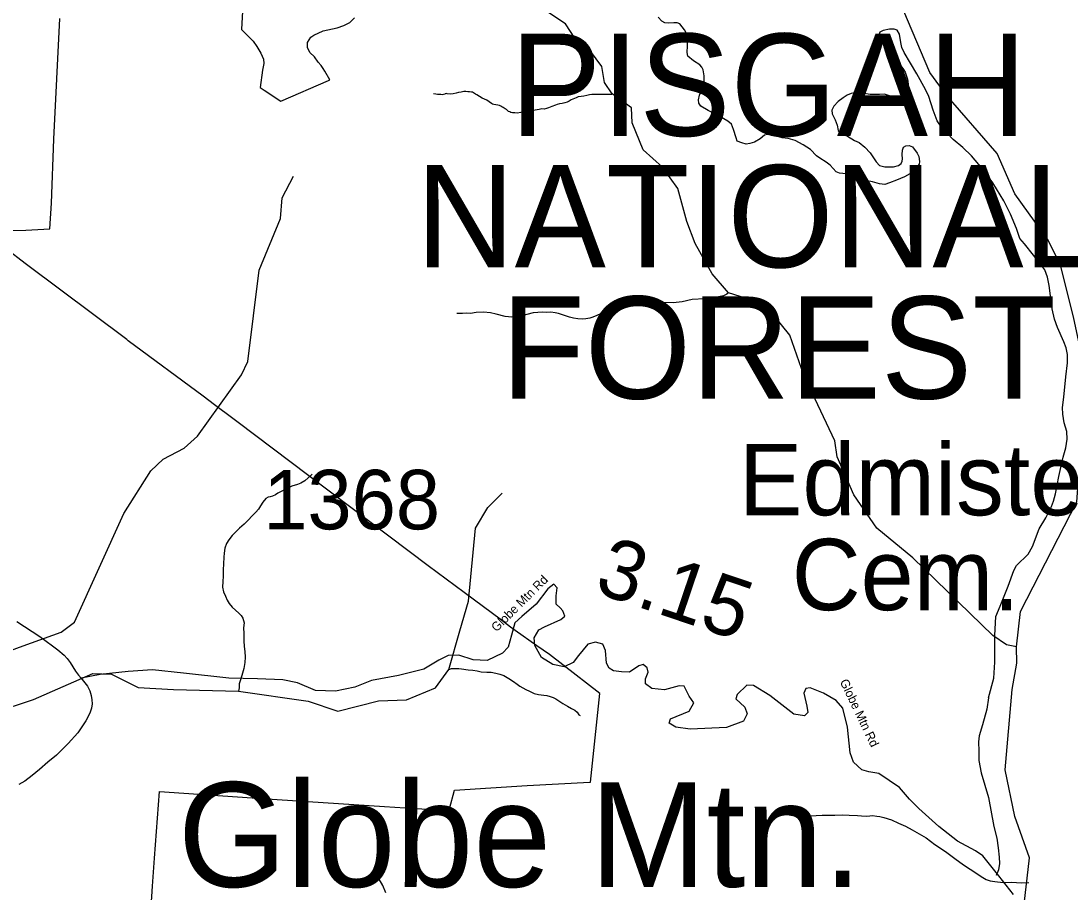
# Model space of a CAD drawing. Extents: x 1159738 to 1321356, y 736314 to 882035.
# Drawn here: x 1205885 to 1214710, y 838340 to 845663 of the extents above; entities that cross this region are included whole.
import ezdxf

# ---------------------------------------------------------------- set-up
doc = ezdxf.new("R2010")
doc.units = 0
for name, color, linetype in [('Exist Boundary Land Use Forest National US Forest Service', 7, 'Continuous'), ('Exist Boundary Land Use Forest National US Forest Service Label', 7, 'Continuous'), ('Exist Cultural Cemetery Label', 7, 'Continuous'), ('Exist Geographical Mountain Summit Label', 7, 'Continuous'), ('Exist Hydrographic Creek Single Shore', 7, 'Continuous'), ('Exist Hydrographic Misc Water Feature', 7, 'Continuous'), ('Exist Road Non-System Type 51', 7, 'Continuous'), ('Exist Road Primary NC Attributed', 7, 'Continuous'), ('Exist Road Secondary Mileage Hundredths English Label', 7, 'Continuous'), ('Exist Road Secondary Type 41 Attributed', 7, 'Continuous'), ('Exist Road Secondary Type 51 Label', 7, 'Continuous'), ('Exist Road Secondary Type 51 Number Label', 7, 'Continuous')]:
    doc.layers.add(name, color=color, linetype=linetype)

msp = doc.modelspace()

# ---------------------------------------------------------------- linework, layer by layer
at = {"layer": 'Exist Boundary Land Use Forest National US Forest Service'}
for points in [[(1207751.3, 845797.4), (1207741.4, 845591.4), (1207763.7, 845568.8), (1207838.4, 845493.5), (1207869.3, 845448.5), (1207904.4, 845393.4), (1207926.3, 845342.4), (1207927.4, 845306.5), (1207923.4, 845276.4), (1207918.4, 845250.4), (1207896.4, 845103.4), (1207930.3, 845081.5), (1208071.4, 844990.4), (1208472.3, 845164.2), (1208476.7, 845166.1), (1208481.2, 845168), (1208484.4, 845169.4), (1208440.4, 845240.4), (1208426.5, 845263.2), (1208415.4, 845281.4), (1208409.3, 845288.8), (1208386.4, 845316.4), (1208355.4, 845361.5), (1208316.4, 845398.4), (1208295.3, 845440.5), (1208296.4, 845482.4), (1208323.3, 845528.4), (1208348.3, 845545.4), (1208427.4, 845579.4), (1208544.4, 845606.4), (1208602.4, 845626.4), (1208651.4, 845651.5), (1208692.4, 845690.4)], [(1207008.5, 838623.3), (1207051.5, 839184.3), (1207910.5, 839126.3), (1208943.5, 839058.3), (1209116.2, 839048.4), (1209258.5, 839040.3), (1209420.5, 839035.3), (1209490.5, 839038.3), (1209533.5, 839196.3), (1210144.5, 839234.3), (1210670, 839261.9), (1210677.5, 839262.3), (1210755.5, 840008.3), (1210443, 840248.8), (1210330.5, 840335.3), (1210224.5, 840410.4), (1210043.6, 840538.6), (1210004.4, 840566.3), (1209926.5, 840624.4), (1209613.8, 840857.4), (1209310.5, 841083.4), (1208488.5, 841702.4), (1208307.8, 841838.4), (1207701.1, 842295.6), (1207668, 842320.6), (1207514, 842436.5), (1207417.4, 842509.4), (1206788.4, 842974.4), (1206775.1, 842984.2), (1205931.4, 843614.4), (1205564.4, 843896.4), (1205925.3, 843904.4), (1206127.3, 843914.4), (1206141.4, 844130.4), (1206161.4, 844668.4), (1206213.3, 845683.4)], [(1205806.5, 837735.3), (1206433.5, 837702.2), (1206741.5, 837685.2), (1206898.5, 837692.2), (1206945.5, 837694.3), (1206948, 837730.8), (1206964.4, 837971.7), (1206969.2, 838040.9), (1206992.7, 838390), (1207008.5, 838623.3)]]:
    msp.add_lwpolyline(points, dxfattribs=at)
at = {"layer": 'Exist Hydrographic Creek Single Shore'}
for points in [[(1214259.6, 840399.8), (1214292.6, 840697.8), (1214767.5, 841620.6), (1214846.5, 842675.9), (1214739.7, 843175.4), (1214629.5, 843609.3), (1214526.5, 843821.4), (1214245.5, 844211.1), (1214096.5, 844548.9), (1213667.5, 845043.4), (1213531.4, 845229.9), (1213272.5, 845839.1), (1212964.5, 846472.2), (1212793.5, 847243.8), (1212615.4, 847431.2), (1212226.4, 847544), (1212136.4, 847637.7), (1212066.4, 847790.1), (1211967.4, 847867.6), (1211708.4, 847833.4), (1211600.4, 847842.1), (1211354.4, 847991.5), (1211208.4, 848145.4), (1211027.4, 848224.5)], [(1214325.4, 838236.7), (1214369.6, 838628.2), (1214245.5, 838975.4), (1214164.5, 839367.6), (1214224.5, 840042.7), (1214263.6, 840265), (1214259.6, 840399.8)]]:
    msp.add_lwpolyline(points, dxfattribs=at)
at = {"layer": 'Exist Hydrographic Misc Water Feature'}
for points in [[(1214259.6, 840399.8), (1214176.5, 840417.8), (1214061.5, 840495.6), (1213387.5, 841149.2), (1213085.6, 841398.2), (1212892.5, 841677.7), (1212751.5, 841999), (1212730.5, 842134), (1212469.5, 842684.1), (1212353.5, 843021.4), (1212200.5, 843208.2), (1212078.4, 843302.6), (1211837.1, 843378.1), (1211700.4, 843536.6), (1211557.4, 843792.2), (1211487.5, 843977.5), (1211411.4, 844254.7), (1211282.4, 844434.5), (1211120.4, 844579), (1211026.4, 844807.4), (1211021.4, 844932.2), (1210859.7, 845049.7), (1210793.4, 845146.9), (1210772.5, 845281.8), (1210675.4, 845408.5), (1210545.4, 845519.4), (1210465.4, 845639.3), (1210284.4, 845761)], [(1210859.7, 845049.7), (1210853.6, 845045.9), (1210831.5, 845046.5), (1210809.6, 845045.1), (1210779.4, 845043.9), (1210751.5, 845044.7), (1210725.4, 845045.4), (1210703.5, 845045.9), (1210687.5, 845046.3), (1210667.3, 845042.9), (1210645.1, 845037.5), (1210619.1, 845032.2), (1210596.9, 845028.8), (1210572.8, 845025.5), (1210554.5, 845018), (1210542.4, 845012.3), (1210528.2, 845004.7), (1210514, 844999), (1210495.8, 844989.5), (1210479.6, 844980), (1210461.3, 844974.5), (1210437.2, 844969.1), (1210415.1, 844965.7), (1210396.9, 844962.2), (1210382.8, 844956.5), (1210350.5, 844943.4), (1210324.1, 844934.1), (1210305.9, 844926.6), (1210285.8, 844923.2), (1210265.8, 844923.7), (1210245.7, 844920.2), (1210209.5, 844913.2), (1210187.3, 844907.8), (1210163.3, 844904.5), (1210143.2, 844903), (1210090.9, 844894.4), (1210058.7, 844887.3), (1210038.8, 844889.8), (1210018.8, 844890.4), (1210005, 844894.7), (1209997.1, 844899), (1209987, 844903.2), (1209969.4, 844917.7), (1209957.7, 844926), (1209941.9, 844934.5), (1209930.2, 844942.8), (1209922.1, 844947), (1209910.3, 844951.4), (1209896.4, 844955.7), (1209880.5, 844958.2), (1209862.6, 844960.7), (1209852.7, 844964.9), (1209844.8, 844969.1), (1209823.2, 844983.8), (1209803.5, 844996.3), (1209765.9, 845013.3), (1209720.7, 845042.6), (1209708.8, 845048.9), (1209693.2, 845059.3), (1209683.1, 845063.5), (1209675.3, 845065.8), (1209659.2, 845068.2), (1209643.2, 845068.6), (1209627.3, 845069.1), (1209611.3, 845069.6), (1209589.1, 845064.1), (1209567.1, 845060.7), (1209544.9, 845055.3), (1209520.8, 845052), (1209500.6, 845048.5), (1209470.8, 845051.3), (1209460.8, 845053.6), (1209454.8, 845051.7), (1209450.7, 845047.8), (1209440.6, 845044.1), (1209428.5, 845042.4), (1209418.5, 845044.7), (1209406.5, 845045.1), (1209390.5, 845045.5), (1209374.5, 845047.9), (1209354.6, 845050.4)], [(1205447.5, 840195.3), (1205474.4, 840253.9), (1205902.9, 840408.9), (1206223.4, 840524.5), (1206334.4, 840607.6), (1206751.4, 841521.7), (1206977.5, 841881.5), (1207080.4, 841977.9), (1207258.4, 842072.8), (1207369.4, 842172.4), (1207741.4, 842686.9), (1207794.4, 842800.7), (1207890.5, 843566.9), (1208069.4, 844003.2), (1208082.4, 844176.9), (1208178.4, 844358.9)], [(1211837.1, 843378.1), (1211822.9, 843366.5), (1211794.3, 843351.3), (1211752.2, 843344.4), (1211699.8, 843331.7), (1211635.6, 843327.5), (1211531.4, 843320.3), (1211446.9, 843302.6), (1211372.6, 843294.6), (1211288.5, 843294.9), (1211222.5, 843292.7), (1211136.2, 843287), (1211092, 843282.2), (1211056.1, 843285.2), (1211012.1, 843288.4), (1210986.1, 843285.1), (1210951.8, 843278), (1210899.5, 843265.4), (1210852.9, 843244.7), (1210818.3, 843225.6), (1210790, 843214.3), (1210759.6, 843201.1), (1210729.2, 843188), (1210694.9, 843172.9), (1210670.6, 843163.5), (1210638.4, 843158.4), (1210608.2, 843155.2), (1210570.3, 843158.2), (1210532.5, 843163.2), (1210500.7, 843174.1), (1210407.5, 843204.6), (1210379.6, 843209.4), (1210341.7, 843214.5), (1210305.6, 843213.4), (1210273.6, 843214.3), (1210233.6, 843211.4), (1210193.4, 843208.5), (1210098.7, 843183), (1210070.5, 843177.8), (1210014.3, 843173.2), (1209958.4, 843178.8), (1209883, 843198.8), (1209835.2, 843208.2), (1209777.4, 843215.7), (1209713.2, 843211.4), (1209666.9, 843204.7), (1209632.9, 843205.6), (1209600.8, 843202.5), (1209552.8, 843203.7)], [(1208335.4, 841853.8), (1208300.6, 841822.7), (1208273.9, 841797.4), (1208239.4, 841776.3), (1208211, 841765), (1208164.6, 841752.3), (1208128.1, 841735.3), (1208079.4, 841710.6), (1208046.9, 841693.5), (1208026.6, 841680), (1208002.2, 841666.7), (1207982.1, 841661.1), (1207964, 841659.7), (1207945.7, 841648.2), (1207920.8, 841618.8), (1207899.9, 841585.4), (1207883.2, 841559.8), (1207860.5, 841534.4), (1207825.5, 841497.3), (1207802.8, 841471.9), (1207761.7, 841433), (1207724.8, 841400), (1207691.9, 841366.8), (1207663.1, 841337.6), (1207634, 841300.3), (1207613.2, 841268.9), (1207600.1, 841231.2), (1207595, 841187.3), (1207592.1, 841155.4), (1207588.5, 841099.4), (1207585.2, 841047.5), (1207585.7, 840995.4), (1207582.5, 840949.5), (1207581.2, 840903.5), (1207588.2, 840863.3), (1207605.2, 840826.8), (1207620.3, 840794.3), (1207637.5, 840765.9), (1207662.8, 840735.1), (1207690.1, 840710.4), (1207717.5, 840683.7), (1207736.9, 840663.2), (1207752.4, 840642.7), (1207763.2, 840602.4), (1207758.1, 840560.5), (1207758.8, 840512.4), (1207761.1, 840450.3), (1207761.8, 840404.3), (1207768.8, 840362.1), (1207771.4, 840313.9), (1207768.3, 840268), (1207758.8, 840220.2), (1207749.7, 840178.5), (1207734.4, 840130.8), (1207721.3, 840089.2), (1207720.5, 840057.1), (1207715.8, 840029.3)], [(1205648.8, 839845.9), (1205991.5, 839957.9), (1206489.4, 840177.7), (1206647.4, 840171.3), (1206870.4, 840058.6), (1207169.5, 840042.7), (1207715.8, 840029.3), (1208301.5, 839944.6), (1208549.5, 839860.8), (1208893.5, 839945.8), (1209127.4, 839954.3), (1209371.5, 840057.7), (1209485.9, 840211.5), (1209576.5, 840536.2), (1209649.5, 840784.1), (1209708.5, 841400.1), (1209812.5, 841572), (1209932.5, 841694.4)], [(1209485.9, 840211.5), (1209508.1, 840218.9), (1209536.1, 840220.1), (1209568.1, 840219.3), (1209590.1, 840216.6), (1209645.9, 840207.2), (1209685.9, 840204.1), (1209723.7, 840199), (1209757.5, 840192.1), (1209803.5, 840188.9), (1209839.5, 840187.9), (1209879.4, 840180.8), (1209913.1, 840171.9), (1209946.8, 840161), (1209990.1, 840135.8), (1210029.5, 840108.7), (1210060.8, 840085.8), (1210082.5, 840069.3), (1210133.7, 840041.8), (1210163.4, 840027), (1210202.8, 840010), (1210238.7, 840000.9), (1210282.6, 839995.8), (1210308.5, 839991.1), (1210336.4, 839984.3), (1210362.1, 839973.7), (1210383.8, 839963), (1210444.8, 839923.3), (1210482.2, 839902.4), (1210517.8, 839883.3), (1210545.4, 839868.6), (1210562.9, 839852.1), (1210578.3, 839829.7), (1210588.1, 839823.4)], [(1212295.1, 838998.6), (1212362.9, 838986.8), (1212392.6, 838980), (1212442.5, 838978.6), (1212508.6, 838978.9), (1212574.8, 838983.1), (1212624.9, 838985.7), (1212686.9, 838986), (1212733, 838984.7), (1212793.1, 838987.2), (1212851.1, 838985.6), (1212923.1, 838983.6), (1212957.1, 838980.7), (1212997, 838977.6), (1213025.1, 838978.9), (1213049.2, 838982.2), (1213085, 838977.3), (1213108.9, 838974.6), (1213142.7, 838965.7), (1213208.3, 838945.9), (1213267.5, 838918.3), (1213325, 838892.7), (1213382.2, 838863.2), (1213441.2, 838827.5), (1213500.3, 838793.9), (1213573, 838739.9), (1213661.3, 838679.5), (1213739.8, 838621.2), (1213814.4, 838569.2), (1213869.5, 838531.7), (1213926.6, 838494.2), (1213963.8, 838469.1), (1214003.4, 838446), (1214037, 838433.2), (1214076.9, 838428), (1214148.8, 838420.1), (1214218.9, 838422.2), (1214302.8, 838417.9), (1214364.9, 838418.2)]]:
    msp.add_lwpolyline(points, dxfattribs=at)
at = {"layer": 'Exist Road Non-System Type 51'}
for points in [[(1213027.8, 844555.2), (1213080.5, 844479.1), (1213108.4, 844448.1), (1213151.8, 844435.7), (1213226.3, 844437.3), (1213266.6, 844448.1), (1213288.3, 844465.2), (1213299.1, 844483.8), (1213302.2, 844505.5), (1213299.1, 844539.6), (1213302.2, 844578.4), (1213310, 844601.7), (1213328.6, 844614.1), (1213358, 844615.7), (1213384.4, 844604.8), (1213424.7, 844550.5), (1213438.6, 844524.1), (1213444.8, 844482.2), (1213440.2, 844460.5), (1213413.8, 844423.3), (1213361.3, 844378.7), (1213316.3, 844352.3), (1213249.7, 844325.9), (1213192.3, 844302.7), (1213152, 844288.7), (1213108.6, 844294.9), (1213049.7, 844312), (1213003.2, 844319.7), (1212939.6, 844322.8), (1212896.2, 844336.8), (1212854.3, 844370.9), (1212826.4, 844378.7), (1212772.2, 844384.9), (1212742.7, 844394.2), (1212691.6, 844450), (1212657.5, 844476.4), (1212604.7, 844510.5), (1212578.4, 844529.2), (1212527.2, 844583.5), (1212465.2, 844622.2), (1212398.6, 844657.9), (1212338.1, 844676.5), (1212288.5, 844681.2), (1212240.4, 844693.6), (1212189.3, 844707.6), (1212166, 844709.1), (1212141.2, 844702.9), (1212104, 844673.4), (1212055.9, 844644), (1212017.9, 844633.2), (1211986.9, 844628.5), (1211948.1, 844637.8), (1211909.4, 844653.3), (1211901.6, 844681.2), (1211878.4, 844751.1), (1211862.9, 844794.5), (1211830.3, 844820.9), (1211729.5, 844879.8), (1211667.5, 844910.8), (1211605.5, 844946.5), (1211587.3, 844973.6), (1211585.8, 845000), (1211593.5, 845038.7), (1211616.8, 845096.1), (1211632.3, 845142.7), (1211632.3, 845201.6), (1211623, 845251.3), (1211612.1, 845274.6), (1211595.1, 845294.7), (1211542.4, 845327.3), (1211494.3, 845366.1), (1211489.7, 845397.1), (1211492.8, 845454.5), (1211495.9, 845508.8), (1211483.9, 845557.5), (1211466.8, 845590), (1211428, 845638.1), (1211404.8, 845647.4), (1211378.4, 845647.4), (1211333.5, 845644.3), (1211300.9, 845649), (1211277.7, 845661.4), (1211246.7, 845694)], [(1214024.3, 839972.1), (1214068.7, 840137.7), (1214078, 840271.1), (1214078, 840497.6), (1214087.3, 840655.9), (1214121.4, 840742.7), (1214189.6, 840910.3), (1214236.1, 841043.7), (1214260.9, 841084), (1214357, 841180.2), (1214394.2, 841245.4), (1214450.1, 841394.3), (1214505.3, 841487.1), (1214554.9, 841581.8), (1214570.4, 841625.2), (1214589, 841688.8), (1214616.9, 841834.6), (1214652.5, 841996), (1214675.8, 842073.6), (1214685.1, 842147), (1214682, 842210.6), (1214661.8, 842285), (1214649.4, 842358), (1214647.9, 842412.3), (1214657.2, 842500.7), (1214674.2, 842671.3), (1214689.7, 842787.8), (1214688.2, 842859.2), (1214677.3, 842915), (1214658.7, 842964.7), (1214606, 843087.2), (1214578.1, 843157), (1214559.5, 843243.9), (1214534.7, 843439.4), (1214519.3, 843508.2), (1214497.6, 843570.2), (1214474.3, 843604.4), (1214401.5, 843694.3), (1214327, 843789), (1214288.3, 843834), (1214258.8, 843919.3), (1214209.2, 844040.3), (1214151.9, 844150.5), (1214060.9, 844301.2), (1213974.1, 844420.6), (1213882.6, 844530.8), (1213809.7, 844599.1), (1213726, 844667.3), (1213629.9, 844771.3), (1213592.7, 844824), (1213560.1, 844912.4), (1213523.5, 845029.1), (1213495.6, 845086.5), (1213422.8, 845218.4), (1213315.8, 845398.4), (1213294.1, 845440.3), (1213286.3, 845483.7), (1213275.5, 845553.5), (1213255.3, 845586.1), (1213232.1, 845595.4), (1213190.2, 845595.4), (1213137.5, 845583), (1213111.2, 845569), (1213103.4, 845553.5), (1213106.5, 845522.5), (1213129.8, 845486.8), (1213163.9, 845451.1), (1213188.7, 845409.2), (1213221.2, 845361.1), (1213258.4, 845322.4), (1213303.4, 845263.4), (1213322, 845233.9), (1213343.7, 845173.4), (1213349.9, 845133.1), (1213349.9, 845089.6), (1213331.3, 845052.4), (1213311.1, 845036.9), (1213280.1, 845029.1), (1213249.1, 845024.5), (1213201.1, 845032.2), (1213148.4, 845049.3), (1213106.5, 845046.2), (1213029, 845046.2), (1212965.4, 845055.5), (1212894.1, 845058.6), (1212867.8, 845052.4), (1212835.2, 845038.5), (1212802.6, 845018.3), (1212759.2, 844987.3), (1212723.6, 844946.9), (1212706.5, 844914.3), (1212709.6, 844881.8), (1212734.8, 844831.3), (1212750.3, 844787.9), (1212759.6, 844742.9), (1212793.7, 844715), (1212837.1, 844694.8), (1212896, 844659.1), (1212936.4, 844640.5), (1212984.4, 844601.7), (1213027.8, 844555.2)], [(1214024.3, 839972.1), (1214009.1, 839876.1), (1213974.2, 839745.2), (1213945.9, 839651.4), (1213941.5, 839603.5), (1213943.7, 839522.7), (1213943.7, 839446.4), (1213963.3, 839341.7), (1214024.3, 839134.5), (1214070, 838889.4), (1214094, 838793.5), (1214104.9, 838710.6), (1214113.6, 838632.1), (1214115.8, 838579.7), (1214109.3, 838525.2), (1214089.7, 838479.4)], [(1208953.4, 838331.3), (1208929.8, 838395.1), (1208878.2, 838480.7)]]:
    msp.add_lwpolyline(points, dxfattribs=at)
at = {"layer": 'Exist Road Primary NC Attributed'}
for points in [[(1205850.5, 840613.1), (1206045.1, 840487), (1206150.4, 840410.2), (1206195.2, 840376.5), (1206249.9, 840330.2), (1206273.4, 840304.3), (1206299.3, 840268.6), (1206344.7, 840196.2), (1206368.4, 840162.1), (1206391.3, 840138.7)], [(1206391.3, 840138.7), (1206412.7, 840113.6), (1206444.6, 840070.6), (1206464, 840031.2), (1206477.1, 839992.7), (1206482.7, 839955.4), (1206483.1, 839922.5), (1206478.1, 839885.6), (1206463.5, 839842.5), (1206431.6, 839778.5), (1206365.1, 839678.8), (1206283.5, 839589.3), (1206183.5, 839491.3), (1206111, 839430.3), (1206040.6, 839370.1), (1205980.7, 839318.8), (1205916.7, 839270.9), (1205868.4, 839243.8)]]:
    msp.add_lwpolyline(points, dxfattribs=at)
at = {"layer": 'Exist Road Secondary Type 41 Attributed'}
for points in [[(1214233.3, 838317.3), (1214112.1, 838474.9), (1213975.8, 838644.7), (1213915.2, 838687.1), (1213763.8, 838765.9), (1213607.7, 838891.1), (1213438.1, 839042.7), (1213359.3, 839121.5), (1213274.5, 839218.5), (1213101.9, 839336.7), (1213017.1, 839348.8), (1212959.5, 839367), (1212889.8, 839430.7), (1212859.6, 839509.5), (1212838.3, 839724.7), (1212799, 839885.4), (1212741.7, 839951.2), (1212635.7, 840011.8), (1212523.6, 840057.3), (1212487.3, 840051.2), (1212472.1, 840011.8), (1212496.4, 839902.7), (1212505.4, 839848.1), (1212475.2, 839820.8), (1212387.3, 839836), (1212184.4, 839990.6), (1212048.1, 840075.5), (1211990.5, 840078.5), (1211908.7, 839999.7), (1211899.7, 839963.3), (1211975.4, 839893.6), (1211993.6, 839839), (1211963.3, 839775.4), (1211820.9, 839723.8), (1211513.5, 839708.7), (1211395.4, 839726.9), (1211337.9, 839760.3), (1211350, 839796.6), (1211507.5, 839860.3), (1211546.9, 839930), (1211507.5, 839987.6), (1211465.1, 840069.5), (1211422.7, 840072.5), (1211298.5, 840039.1), (1211192.5, 840051.3), (1211138, 840090.7), (1211138, 840133.1), (1211162.2, 840187.7), (1211153.1, 840224.1), (1211119.8, 840251.3), (1211083.4, 840242.2), (1211004.7, 840187.7), (1210938, 840190.7), (1210868.4, 840199.8), (1210832, 840221), (1210810.8, 840263.5), (1210801.7, 840369.6), (1210780.8, 840423.1), (1210717.2, 840441.2), (1210653.6, 840423.1), (1210574.9, 840329.1), (1210529.4, 840268.5), (1210453.7, 840232.1), (1210359.8, 840253.3), (1210262.9, 840310.9), (1210208.4, 840410.9), (1210202.3, 840477.6), (1210241.7, 840544.3), (1210290.1, 840568.6), (1210426.4, 840632.2), (1210459.8, 840659.5), (1210444.6, 840705), (1210420.4, 840729.2), (1210387.1, 840759.5), (1210387.1, 840829.2), (1210396.2, 840895.9), (1210368.9, 840929.3), (1210317.4, 840889.9), (1210220.5, 840759.5), (1210099.3, 840656.5), (1210040.2, 840602.2), (1210012.9, 840499.1)], [(1210012.9, 840499.1), (1209982.6, 840399.1), (1209937.2, 840347.5), (1209807, 840286.9), (1209688.8, 840293), (1209567.7, 840332.4), (1209479.8, 840329.4), (1209401.1, 840289.9), (1209273.9, 840214.2), (1209061.8, 840159.6), (1208833.4, 840117.1), (1208694.1, 840062.6), (1208530.5, 840029.2), (1208363.9, 840035.3), (1208212.5, 840098.9), (1208088.3, 840123.2), (1207876.3, 840132.3), (1207633.9, 840138.3), (1207252.3, 840180.8), (1206990.7, 840207.6), (1206787.7, 840192.4), (1206551.5, 840168.2), (1206391.3, 840138.7)]]:
    msp.add_lwpolyline(points, dxfattribs=at)

# ---------------------------------------------------------------- texts
at = {"layer": 'Exist Boundary Land Use Forest National US Forest Service Label'}
for s, p in [('PISGAH', (1210000.5, 844696.5)), ('NATIONAL', (1209207.9, 843591.9)), ('FOREST', (1209925.3, 842487.3))]:
    msp.add_text(s, height=860, dxfattribs=at).set_placement(p)
at = {"layer": 'Exist Cultural Cemetery Label'}
for s, p in [('Edmisten', (1211923.8, 841507.3)), ('  Cem.', (1211923.8, 840709.3))]:
    msp.add_text(s, height=600, dxfattribs=at).set_placement(p)
at = {"layer": 'Exist Geographical Mountain Summit Label'}
msp.add_text('GLOBE      MOUNTAINS', height=880, rotation=68.46268, dxfattribs=at).set_placement((1203909.7, 840966.1))
msp.add_text('Globe Mtn.', height=880, dxfattribs=at).set_placement((1207205.1, 838382.4))
at = {"layer": 'Exist Road Secondary Mileage Hundredths English Label'}
msp.add_text('3.15', height=500, rotation=341.33797, dxfattribs=at).set_placement((1210694, 840865.6))
at = {"layer": 'Exist Road Secondary Type 51 Label'}
for rotation, p in [(44.75378, (1209885.9, 840522.3)), (295.56146, (1212771.3, 840108.4))]:
    msp.add_text('Globe Mtn Rd', height=75, rotation=rotation, dxfattribs=at).set_placement(p)
at = {"layer": 'Exist Road Secondary Type 51 Number Label'}
msp.add_text('1368', height=500, dxfattribs=at).set_placement((1207923.3, 841388.9))

doc.saveas('drawing.dxf')
